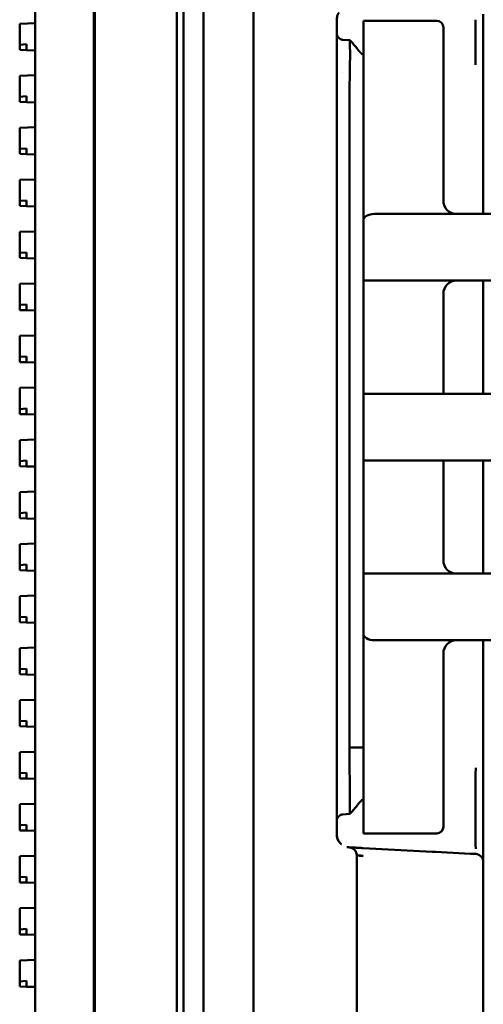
# Model space of a CAD drawing. Header units: millimetres. Extents: x 0 to 14369, y -869 to 2970.
# Tile 378 of 656: x 1703 to 1738, y 1843 to 1917. Entities that reach past the tile are written whole.
import ezdxf

# ---------------------------------------------------------------- set-up
doc = ezdxf.new("R2010")
doc.units = ezdxf.units.MM
doc.header["$LTSCALE"] = 10
doc.layers.add('Sichtbar (ISO)', color=7, linetype='Continuous', lineweight=50)

msp = doc.modelspace()

# ---------------------------------------------------------------- linework, layer by layer
at = {"layer": 'Sichtbar (ISO)'}
for p, q in [((1714.784, 1635.364), (1714.784, 2137.664)), ((1715.284, 1635.364), (1715.284, 2137.664)), ((1704.134, 1637.112), (1704.134, 2135.915)), ((1704.134, 2135.915), (1704.134, 1637.112)), ((1708.548, 1637.266), (1708.548, 2135.761)), ((1708.548, 2135.761), (1708.548, 1637.266)), ((1708.634, 1637.004), (1708.634, 2136.024)), ((1708.634, 2136.024), (1708.634, 1637.004)), ((1720.524, 2125.018), (1720.524, 1727.189)), ((1716.784, 1957.348), (1716.784, 1815.68)), ((1737.784, 1917.522), (1737.784, 1914.126)), ((1704.134, 1916.832), (1702.984, 1916.794)), ((1702.984, 1916.794), (1702.984, 1916.694)), ((1702.984, 1916.694), (1702.984, 1915.216)), ((1726.784, 1917.065), (1726.784, 1855.963)), ((1728.784, 1917.014), (1728.784, 1916.514)), ((1734.284, 1917.014), (1728.784, 1917.014)), ((1737.204, 1917.098), (1737.204, 1913.702)), ((1728.784, 1902.014), (1728.784, 1916.514)), ((1734.784, 1916.514), (1734.784, 1903.514)), ((1702.984, 1915.216), (1703.484, 1915.251)), ((1702.984, 1915.216), (1702.984, 1914.834)), ((1703.484, 1914.917), (1703.484, 1915.251)), ((1727.251, 1915.59), (1727.768, 1915.562)), ((1702.984, 1914.834), (1703.484, 1914.817)), ((1703.484, 1914.817), (1703.484, 1914.917)), ((1703.484, 1914.817), (1704.134, 1914.796)), ((1737.784, 1914.126), (1737.784, 1912.312)), ((1727.245, 1913.164), (1727.244, 1913.164)), ((1704.134, 1912.926), (1702.984, 1912.888)), ((1702.984, 1912.888), (1702.984, 1912.788)), ((1702.984, 1912.788), (1702.984, 1911.31)), ((1737.784, 1912.312), (1737.784, 1910.172)), ((1702.984, 1911.31), (1703.484, 1911.345)), ((1702.984, 1911.31), (1702.984, 1910.928)), ((1702.984, 1910.928), (1703.484, 1910.911)), ((1703.484, 1911.011), (1703.484, 1911.345)), ((1703.484, 1910.911), (1703.484, 1911.011)), ((1703.484, 1910.911), (1704.134, 1910.889)), ((1727.742, 1910.566), (1727.742, 1862.461)), ((1737.784, 1910.172), (1737.784, 1902.514)), ((1704.134, 1909.02), (1702.984, 1908.981)), ((1702.984, 1908.981), (1702.984, 1908.882)), ((1702.984, 1908.882), (1702.984, 1907.404)), ((1702.984, 1907.404), (1703.484, 1907.439)), ((1702.984, 1907.404), (1702.984, 1907.021)), ((1703.484, 1907.105), (1703.484, 1907.439)), ((1703.484, 1907.005), (1703.484, 1907.105)), ((1702.984, 1907.021), (1703.484, 1907.005)), ((1703.484, 1907.005), (1704.134, 1906.983)), ((1704.134, 1905.113), (1702.984, 1905.075)), ((1702.984, 1905.075), (1702.984, 1904.975)), ((1702.984, 1904.975), (1702.984, 1903.497)), ((1702.984, 1903.497), (1703.484, 1903.532)), ((1702.984, 1903.497), (1702.984, 1903.115)), ((1703.484, 1903.198), (1703.484, 1903.532)), ((1702.984, 1903.115), (1703.484, 1903.098)), ((1703.484, 1903.098), (1703.484, 1903.198)), ((1703.484, 1903.098), (1704.134, 1903.077)), ((1728.784, 1898.014), (1728.784, 1902.014)), ((1743.31, 1902.514), (1729.606, 1902.514)), ((1704.134, 1901.207), (1702.984, 1901.169)), ((1702.984, 1901.169), (1702.984, 1901.069)), ((1702.984, 1901.069), (1702.984, 1899.591)), ((1702.984, 1899.591), (1703.484, 1899.626)), ((1702.984, 1899.591), (1702.984, 1899.209)), ((1702.984, 1899.209), (1703.484, 1899.192)), ((1703.484, 1899.292), (1703.484, 1899.626)), ((1703.484, 1899.192), (1703.484, 1899.292)), ((1703.484, 1899.192), (1704.134, 1899.171)), ((1728.784, 1898.014), (1728.784, 1897.514)), ((1728.784, 1897.514), (1728.784, 1889.014)), ((1728.784, 1897.514), (1742.135, 1897.514)), ((1737.784, 1897.514), (1737.784, 1889.014)), ((1704.134, 1897.301), (1702.984, 1897.263)), ((1702.984, 1897.263), (1702.984, 1897.163)), ((1702.984, 1897.163), (1702.984, 1895.685)), ((1734.784, 1896.514), (1734.784, 1889.014)), ((1702.984, 1895.685), (1703.484, 1895.72)), ((1702.984, 1895.685), (1702.984, 1895.303)), ((1702.984, 1895.303), (1703.484, 1895.286)), ((1703.484, 1895.386), (1703.484, 1895.72)), ((1703.484, 1895.286), (1703.484, 1895.386)), ((1703.484, 1895.286), (1704.134, 1895.264)), ((1704.134, 1893.395), (1702.984, 1893.356)), ((1702.984, 1893.356), (1702.984, 1893.257)), ((1702.984, 1893.257), (1702.984, 1891.779)), ((1702.984, 1891.779), (1703.484, 1891.814)), ((1702.984, 1891.779), (1702.984, 1891.396)), ((1703.484, 1891.48), (1703.484, 1891.814)), ((1702.984, 1891.396), (1703.484, 1891.38)), ((1703.484, 1891.38), (1703.484, 1891.48)), ((1703.484, 1891.38), (1704.134, 1891.358)), ((1704.134, 1889.488), (1702.984, 1889.45)), ((1702.984, 1889.45), (1702.984, 1889.35)), ((1702.984, 1889.35), (1702.984, 1887.872)), ((1728.784, 1889.014), (1728.784, 1888.514)), ((1743.613, 1889.014), (1728.784, 1889.014)), ((1702.984, 1887.872), (1703.484, 1887.907)), ((1702.984, 1887.872), (1702.984, 1887.49)), ((1703.484, 1887.573), (1703.484, 1887.907)), ((1728.784, 1884.514), (1728.784, 1888.514)), ((1702.984, 1887.49), (1703.484, 1887.473)), ((1703.484, 1887.473), (1703.484, 1887.573)), ((1703.484, 1887.473), (1704.134, 1887.452)), ((1704.134, 1885.582), (1702.984, 1885.544)), ((1702.984, 1885.544), (1702.984, 1885.444)), ((1702.984, 1885.444), (1702.984, 1883.966)), ((1728.784, 1884.514), (1728.784, 1884.014)), ((1702.984, 1883.966), (1703.484, 1884.001)), ((1702.984, 1883.966), (1702.984, 1883.584)), ((1702.984, 1883.584), (1703.484, 1883.567)), ((1703.484, 1883.667), (1703.484, 1884.001)), ((1703.484, 1883.567), (1703.484, 1883.667)), ((1703.484, 1883.567), (1704.134, 1883.546)), ((1728.784, 1884.014), (1728.784, 1875.514)), ((1728.784, 1884.014), (1743.613, 1884.014)), ((1734.784, 1884.014), (1734.784, 1876.514)), ((1737.784, 1884.014), (1737.784, 1875.514)), ((1704.134, 1881.676), (1702.984, 1881.638)), ((1702.984, 1881.638), (1702.984, 1881.538)), ((1702.984, 1881.538), (1702.984, 1880.06)), ((1702.984, 1880.06), (1703.484, 1880.095)), ((1702.984, 1880.06), (1702.984, 1879.678)), ((1702.984, 1879.678), (1703.484, 1879.661)), ((1703.484, 1879.761), (1703.484, 1880.095)), ((1703.484, 1879.661), (1703.484, 1879.761)), ((1703.484, 1879.661), (1704.134, 1879.639)), ((1704.134, 1877.77), (1702.984, 1877.731)), ((1702.984, 1877.731), (1702.984, 1877.632)), ((1702.984, 1877.632), (1702.984, 1876.154)), ((1702.984, 1876.154), (1703.484, 1876.189)), ((1702.984, 1876.154), (1702.984, 1875.771)), ((1703.484, 1875.855), (1703.484, 1876.189)), ((1702.984, 1875.771), (1703.484, 1875.755)), ((1703.484, 1875.755), (1703.484, 1875.855)), ((1703.484, 1875.755), (1704.134, 1875.733)), ((1728.784, 1875.514), (1728.784, 1875.014)), ((1742.135, 1875.514), (1728.784, 1875.514)), ((1728.784, 1871.014), (1728.784, 1875.014)), ((1704.134, 1873.863), (1702.984, 1873.825)), ((1702.984, 1873.825), (1702.984, 1873.725)), ((1702.984, 1873.725), (1702.984, 1872.247)), ((1702.984, 1872.247), (1703.484, 1872.282)), ((1702.984, 1872.247), (1702.984, 1871.865)), ((1702.984, 1871.865), (1703.484, 1871.848)), ((1703.484, 1871.948), (1703.484, 1872.282)), ((1703.484, 1871.848), (1703.484, 1871.948)), ((1703.484, 1871.848), (1704.134, 1871.827)), ((1728.784, 1856.514), (1728.784, 1871.014)), ((1729.606, 1870.514), (1743.31, 1870.514)), ((1737.784, 1870.514), (1737.784, 1862.856)), ((1704.134, 1869.957), (1702.984, 1869.919)), ((1702.984, 1869.919), (1702.984, 1869.819)), ((1702.984, 1869.819), (1702.984, 1868.341)), ((1734.784, 1869.514), (1734.784, 1856.514)), ((1702.984, 1868.341), (1703.484, 1868.376)), ((1702.984, 1868.341), (1702.984, 1867.959)), ((1702.984, 1867.959), (1703.484, 1867.942)), ((1703.484, 1868.042), (1703.484, 1868.376)), ((1703.484, 1867.942), (1703.484, 1868.042)), ((1703.484, 1867.942), (1704.134, 1867.921)), ((1704.134, 1866.051), (1702.984, 1866.013)), ((1702.984, 1866.013), (1702.984, 1865.913)), ((1702.984, 1865.913), (1702.984, 1864.435)), ((1702.984, 1864.435), (1703.484, 1864.47)), ((1702.984, 1864.435), (1702.984, 1864.053)), ((1703.484, 1864.136), (1703.484, 1864.47)), ((1702.984, 1864.053), (1703.484, 1864.036)), ((1703.484, 1864.036), (1703.484, 1864.136)), ((1703.484, 1864.036), (1704.134, 1864.014)), ((1737.784, 1862.856), (1737.784, 1860.716)), ((1704.134, 1862.145), (1702.984, 1862.106)), ((1702.984, 1862.106), (1702.984, 1862.007)), ((1702.984, 1862.007), (1702.984, 1860.529)), ((1727.742, 1862.461), (1727.742, 1862.461)), ((1727.742, 1862.461), (1728.784, 1862.461)), ((1702.984, 1860.529), (1703.484, 1860.564)), ((1702.984, 1860.529), (1702.984, 1860.146)), ((1703.484, 1860.23), (1703.484, 1860.564)), ((1737.784, 1860.716), (1737.784, 1858.901)), ((1702.984, 1860.146), (1703.484, 1860.13)), ((1703.484, 1860.13), (1703.484, 1860.23)), ((1703.484, 1860.13), (1704.134, 1860.108)), ((1727.245, 1859.864), (1727.244, 1859.864)), ((1737.204, 1859.325), (1737.204, 1855.93)), ((1737.784, 1858.901), (1737.784, 1855.506)), ((1704.134, 1858.238), (1702.984, 1858.2)), ((1702.984, 1858.2), (1702.984, 1858.1)), ((1702.984, 1858.1), (1702.984, 1856.622)), ((1727.762, 1857.469), (1727.252, 1857.436)), ((1702.984, 1856.622), (1703.484, 1856.657)), ((1702.984, 1856.622), (1702.984, 1856.24)), ((1702.984, 1856.24), (1703.484, 1856.223)), ((1703.484, 1856.323), (1703.484, 1856.657)), ((1703.484, 1856.223), (1703.484, 1856.323)), ((1703.484, 1856.223), (1704.134, 1856.202)), ((1728.784, 1856.514), (1728.784, 1856.014)), ((1726.784, 1855.963), (1726.784, 1855.963)), ((1728.784, 1856.014), (1734.284, 1856.014)), ((1737.784, 1855.506), (1737.784, 1854.294)), ((1733.958, 1854.638), (1728.758, 1854.91)), ((1736.806, 1854.489), (1734.22, 1854.624)), ((1704.134, 1854.332), (1702.984, 1854.294)), ((1702.984, 1854.294), (1702.984, 1854.194)), ((1702.984, 1854.194), (1702.984, 1852.716)), ((1728.284, 1814.87), (1728.284, 1854.366)), ((1737.216, 1854.467), (1736.806, 1854.489)), ((1737.784, 1854.294), (1737.784, 1853.868)), ((1737.784, 1853.868), (1737.784, 1726.273)), ((1728.284, 1853.418), (1728.287, 1853.418)), ((1728.287, 1853.133), (1728.284, 1853.133)), ((1702.984, 1852.716), (1703.484, 1852.751)), ((1702.984, 1852.716), (1702.984, 1852.334)), ((1702.984, 1852.334), (1703.484, 1852.317)), ((1703.484, 1852.417), (1703.484, 1852.751)), ((1703.484, 1852.317), (1703.484, 1852.417)), ((1703.484, 1852.317), (1704.134, 1852.296)), ((1704.134, 1850.426), (1702.984, 1850.388)), ((1702.984, 1850.388), (1702.984, 1850.288)), ((1702.984, 1850.288), (1702.984, 1848.81)), ((1702.984, 1848.81), (1703.484, 1848.845)), ((1702.984, 1848.81), (1702.984, 1848.428)), ((1703.484, 1848.511), (1703.484, 1848.845)), ((1702.984, 1848.428), (1703.484, 1848.411)), ((1703.484, 1848.411), (1703.484, 1848.511)), ((1703.484, 1848.411), (1704.134, 1848.389)), ((1704.134, 1846.52), (1702.984, 1846.481)), ((1702.984, 1846.481), (1702.984, 1846.382)), ((1702.984, 1846.382), (1702.984, 1844.904)), ((1702.984, 1844.904), (1703.484, 1844.939)), ((1703.484, 1844.605), (1703.484, 1844.939)), ((1702.984, 1844.904), (1702.984, 1844.521)), ((1702.984, 1844.521), (1703.484, 1844.505)), ((1703.484, 1844.505), (1703.484, 1844.605)), ((1703.484, 1844.505), (1704.134, 1844.483))]:
    msp.add_line(p, q, dxfattribs=at)
for centre, radius, start, end in [((1734.284, 1916.514), 0.5, 0, 90), ((1735.784, 1903.514), 1, 180, 270), ((1735.784, 1896.514), 1, 90, 180), ((1735.784, 1876.514), 1, 180, 270), ((1735.784, 1869.514), 1, 90, 180), ((1734.284, 1856.514), 0.5, 270, 0), ((1727.784, 1855.963), 1, 180, 180.00865), ((1727.784, 1855.963), 1, 222.24651, 222.24892), ((1727.675, 1854.357), 0.61, 0.83837, 85.57832), ((1737.174, 1853.858), 0.61, 0.91728, 86.08275)]:
    msp.add_arc(centre, radius, start, end, dxfattribs=at)
for centre, major_axis, ratio, start_param, end_param in [((1729.606, 1902.014), (-0.822, 0), 0.608484, 4.712389, 6.283185), ((1729.606, 1871.014), (-0.822, 0), 0.608477, 0.000005, 1.570838), ((1729.378, 1854.876), (-1.656, 0.089), 0.000275, 6.282912, 6.321704), ((1729.378, 1854.876), (-1.656, 0.089), 0.000275, 0.103179, 0.118504), ((1736.584, 1855.358), (1.2, 0), 0.706838, 5.268564, 5.268578), ((1728.785, 1854.323), (-0.502, 0.056), 0.000615, 4.760493, 6.153982)]:
    msp.add_ellipse(centre, major_axis=major_axis, ratio=ratio, start_param=start_param, end_param=end_param, dxfattribs=at)
for points, knots in [([(1726.845, 1917.451), (1726.858, 1917.484), (1726.873, 1917.514), (1726.894, 1917.552), (1726.898, 1917.56), (1726.907, 1917.574), (1726.91, 1917.579), (1726.915, 1917.587), (1726.916, 1917.588), (1726.917, 1917.59), (1726.918, 1917.591), (1726.919, 1917.592), (1726.919, 1917.592), (1726.919, 1917.593), (1726.919, 1917.593), (1726.919, 1917.593), (1726.919, 1917.593), (1726.919, 1917.593), (1726.919, 1917.593), (1726.92, 1917.594), (1726.92, 1917.594), (1726.92, 1917.594), (1726.919, 1917.593), (1726.919, 1917.593), (1726.918, 1917.591), (1726.916, 1917.588), (1726.914, 1917.586), (1726.908, 1917.576), (1726.904, 1917.568), (1726.885, 1917.537), (1726.872, 1917.512), (1726.845, 1917.452), (1726.832, 1917.415), (1726.807, 1917.322), (1726.796, 1917.263), (1726.787, 1917.168), (1726.785, 1917.13), (1726.784, 1917.084), (1726.784, 1917.074), (1726.784, 1917.065)], [0, 0, 0, 0, 0.01184696, 0.01184696, 0.01516286, 0.01516286, 0.01764994, 0.01764994, 0.01811628, 0.01811628, 0.01846633, 0.01846633, 0.01861457, 0.01861457, 0.01865162, 0.01865162, 0.01867015, 0.01867015, 0.01868879, 0.01868879, 0.01874303, 0.01874303, 0.01881868, 0.01881868, 0.01942337, 0.01942337, 0.02060604, 0.02060604, 0.02415327, 0.02415327, 0.03480572, 0.03480572, 0.04810518, 0.04810518, 0.06620105, 0.06620105, 0.0772687, 0.0772687, 0.08013142, 0.08013142, 0.08013142, 0.08013142]), ([(1726.784, 1915.97), (1726.784, 1916.03), (1726.784, 1916.067), (1726.784, 1916.08), (1726.784, 1916.081), (1726.784, 1916.082), (1726.784, 1916.082), (1726.784, 1916.082), (1726.784, 1916.082), (1726.784, 1916.081), (1726.784, 1916.081), (1726.784, 1916.08), (1726.784, 1916.08), (1726.784, 1916.08), (1726.784, 1916.08), (1726.784, 1916.08), (1726.784, 1916.08), (1726.784, 1916.079), (1726.784, 1916.079), (1726.784, 1916.079), (1726.784, 1916.078), (1726.784, 1916.078), (1726.784, 1916.077), (1726.784, 1916.075), (1726.784, 1916.073), (1726.785, 1916.057), (1726.786, 1916.043), (1726.79, 1916.014), (1726.793, 1915.999), (1726.803, 1915.954), (1726.813, 1915.925), (1726.837, 1915.869), (1726.853, 1915.843), (1726.9, 1915.774), (1726.936, 1915.734), (1727.025, 1915.659), (1727.082, 1915.626), (1727.178, 1915.596), (1727.214, 1915.59), (1727.25, 1915.587)], [0, 0, 0, 0, 0.0910842, 0.0910842, 0.1022346, 0.1022346, 0.1078955, 0.1078955, 0.110598, 0.110598, 0.111068, 0.111068, 0.1112102, 0.1112102, 0.1112814, 0.1112814, 0.1113527, 0.1113527, 0.1114244, 0.1114244, 0.1114961, 0.1114961, 0.1116401, 0.1116401, 0.1122157, 0.1122157, 0.1167613, 0.1167613, 0.1213315, 0.1213315, 0.130496, 0.130496, 0.1396151, 0.1396151, 0.1555374, 0.1555374, 0.1746817, 0.1746817, 0.1855231, 0.1855231, 0.1855231, 0.1855231]), ([(1727.742, 1910.566), (1727.746, 1910.985), (1727.747, 1911.402), (1727.751, 1912.217), (1727.754, 1912.611), (1727.767, 1913.545), (1727.78, 1914.044), (1727.782, 1914.856), (1727.771, 1915.159), (1727.765, 1915.469), (1727.765, 1915.54), (1727.767, 1915.561), (1727.768, 1915.562), (1727.768, 1915.562)], [-0.8923217, -0.8923217, -0.8923217, -0.8923217, -0.7667152, -0.7667152, -0.640111, -0.640111, -0.4466347, -0.4466347, -0.2529779, -0.2529779, -0.1260726, -0.1260726, -0.1015684, -0.1015684, -0.1015684, -0.1015684]), ([(1727.768, 1915.562), (1727.865, 1915.459), (1727.96, 1915.35), (1728.159, 1915.115), (1728.266, 1914.983), (1728.389, 1914.831), (1728.415, 1914.8), (1728.455, 1914.75), (1728.47, 1914.732), (1728.498, 1914.698), (1728.511, 1914.683), (1728.531, 1914.66), (1728.538, 1914.652), (1728.552, 1914.636), (1728.56, 1914.628), (1728.572, 1914.615), (1728.577, 1914.61), (1728.59, 1914.597), (1728.598, 1914.589), (1728.612, 1914.576), (1728.618, 1914.57), (1728.633, 1914.557), (1728.64, 1914.55), (1728.666, 1914.529), (1728.682, 1914.517), (1728.712, 1914.495), (1728.727, 1914.486), (1728.749, 1914.472), (1728.756, 1914.468), (1728.767, 1914.462), (1728.771, 1914.46), (1728.776, 1914.457), (1728.777, 1914.456), (1728.78, 1914.455), (1728.782, 1914.454), (1728.784, 1914.453)], [0, 0, 0, 0, 0.0425443, 0.0425443, 0.0939732, 0.0939732, 0.10792, 0.10792, 0.1168001, 0.1168001, 0.1234751, 0.1234751, 0.1267964, 0.1267964, 0.1300967, 0.1300967, 0.1322218, 0.1322218, 0.1356253, 0.1356253, 0.1389869, 0.1389869, 0.1436859, 0.1436859, 0.1546577, 0.1546577, 0.1651463, 0.1651463, 0.1704049, 0.1704049, 0.1730363, 0.1730363, 0.1743537, 0.1743537, 0.1756719, 0.1756719, 0.1756719, 0.1756719]), ([(1727.763, 1857.469), (1727.762, 1857.468), (1727.761, 1857.469), (1727.756, 1857.488), (1727.755, 1857.557), (1727.762, 1857.865), (1727.777, 1858.172), (1727.777, 1858.988), (1727.763, 1859.49), (1727.752, 1860.428), (1727.75, 1860.821), (1727.747, 1861.632), (1727.747, 1862.046), (1727.742, 1862.461)], [-0.791798, -0.791798, -0.791798, -0.791798, -0.7670454, -0.7670454, -0.6403901, -0.6403901, -0.445548, -0.445548, -0.2508069, -0.2508069, -0.1246325, -0.1246325, -0.0000025, -0.0000025, -0.0000025, -0.0000025]), ([(1737.204, 1859.325), (1737.205, 1859.509), (1737.202, 1859.758), (1737.205, 1860.454), (1737.213, 1860.77), (1737.218, 1860.935), (1737.218, 1860.942), (1737.218, 1860.945)], [-0.0986191, -0.0986191, -0.0986191, -0.0986191, -0.05270839, -0.05270839, 0, 0, 0.00089353, 0.00089353, 0.00089353, 0.00089353]), ([(1728.784, 1858.576), (1728.782, 1858.575), (1728.781, 1858.574), (1728.778, 1858.573), (1728.777, 1858.572), (1728.771, 1858.57), (1728.766, 1858.567), (1728.748, 1858.557), (1728.735, 1858.55), (1728.7, 1858.528), (1728.68, 1858.514), (1728.643, 1858.483), (1728.635, 1858.476), (1728.62, 1858.462), (1728.613, 1858.455), (1728.596, 1858.439), (1728.586, 1858.429), (1728.567, 1858.41), (1728.559, 1858.401), (1728.543, 1858.383), (1728.535, 1858.374), (1728.514, 1858.35), (1728.502, 1858.336), (1728.465, 1858.291), (1728.441, 1858.262), (1728.352, 1858.152), (1728.282, 1858.064), (1728.128, 1857.881), (1728.047, 1857.786), (1727.899, 1857.617), (1727.831, 1857.541), (1727.763, 1857.469)], [0, 0, 0, 0, 0.0013995, 0.0013995, 0.0026935, 0.0026935, 0.0065778, 0.0065778, 0.0182243, 0.0182243, 0.0357664, 0.0357664, 0.0403784, 0.0403784, 0.0435532, 0.0435532, 0.047909, 0.047909, 0.0515007, 0.0515007, 0.0554602, 0.0554602, 0.0621048, 0.0621048, 0.0765584, 0.0765584, 0.1134137, 0.1134137, 0.1513114, 0.1513114, 0.1813696, 0.1813696, 0.1813696, 0.1813696]), ([(1727.25, 1857.44), (1727.2, 1857.437), (1727.149, 1857.425), (1727.058, 1857.387), (1727.017, 1857.361), (1726.94, 1857.297), (1726.904, 1857.259), (1726.856, 1857.191), (1726.84, 1857.163), (1726.817, 1857.113), (1726.808, 1857.09), (1726.796, 1857.047), (1726.792, 1857.026), (1726.787, 1856.996), (1726.786, 1856.986), (1726.785, 1856.97), (1726.785, 1856.964), (1726.784, 1856.956), (1726.784, 1856.954), (1726.784, 1856.951), (1726.784, 1856.951), (1726.784, 1856.95), (1726.784, 1856.95), (1726.784, 1856.95), (1726.784, 1856.949), (1726.784, 1856.949), (1726.784, 1856.949), (1726.784, 1856.948), (1726.784, 1856.948), (1726.784, 1856.947), (1726.784, 1856.947), (1726.784, 1856.946), (1726.784, 1856.946), (1726.784, 1856.946), (1726.784, 1856.946), (1726.784, 1856.946), (1726.784, 1856.946), (1726.784, 1856.946), (1726.784, 1856.947), (1726.784, 1856.95), (1726.784, 1856.954), (1726.784, 1856.967), (1726.784, 1856.976), (1726.784, 1856.988)], [0.0000095, 0.0000095, 0.0000095, 0.0000095, 0.0152448, 0.0152448, 0.0296336, 0.0296336, 0.0452445, 0.0452445, 0.0546924, 0.0546924, 0.0619521, 0.0619521, 0.0681732, 0.0681732, 0.0713434, 0.0713434, 0.0732055, 0.0732055, 0.0739056, 0.0739056, 0.0739998, 0.0739998, 0.0740944, 0.0740944, 0.0741898, 0.0741898, 0.0742849, 0.0742849, 0.0744757, 0.0744757, 0.0752366, 0.0752366, 0.0761873, 0.0761873, 0.0779906, 0.0779906, 0.0790389, 0.0790389, 0.0875933, 0.0875933, 0.1132622, 0.1132622, 0.1422961, 0.1422961, 0.1422961, 0.1422961]), ([(1726.784, 1855.963), (1726.784, 1855.957), (1726.784, 1855.952), (1726.784, 1855.939), (1726.785, 1855.933), (1726.785, 1855.906), (1726.786, 1855.886), (1726.791, 1855.807), (1726.799, 1855.746), (1726.825, 1855.63), (1726.845, 1855.573), (1726.88, 1855.499), (1726.895, 1855.473), (1726.91, 1855.448)], [0, 0, 0, 0, 0.00168999, 0.00168999, 0.00368357, 0.00368357, 0.00967057, 0.00967057, 0.02771375, 0.02771375, 0.04748693, 0.04748693, 0.05933804, 0.05933804, 0.05933804, 0.05933804]), ([(1726.785, 1855.93), (1726.785, 1855.929), (1726.785, 1855.927), (1726.785, 1855.926), (1726.785, 1855.914), (1726.786, 1855.902), (1726.786, 1855.89), (1726.788, 1855.868), (1726.79, 1855.845), (1726.793, 1855.823), (1726.798, 1855.782), (1726.806, 1855.741), (1726.817, 1855.703), (1726.821, 1855.687), (1726.827, 1855.671), (1726.832, 1855.655), (1726.835, 1855.648), (1726.838, 1855.64), (1726.841, 1855.632), (1726.857, 1855.591), (1726.873, 1855.551), (1726.891, 1855.515), (1726.897, 1855.501), (1726.904, 1855.488), (1726.911, 1855.475), (1726.917, 1855.462), (1726.924, 1855.449), (1726.931, 1855.437), (1726.937, 1855.426), (1726.944, 1855.416), (1726.951, 1855.406), (1726.959, 1855.394), (1726.968, 1855.383), (1726.977, 1855.372), (1726.982, 1855.365), (1726.988, 1855.358), (1726.993, 1855.351), (1727.003, 1855.337), (1727.014, 1855.324), (1727.024, 1855.311), (1727.03, 1855.304), (1727.037, 1855.297), (1727.043, 1855.29)], [0.0375653, 0.0375653, 0.0375653, 0.0375653, 0.042223, 0.042223, 0.042223, 0.0833191, 0.0833191, 0.0833191, 0.1621482, 0.1621482, 0.1621482, 0.3081581, 0.3081581, 0.3081581, 0.3707557, 0.3707557, 0.3707557, 0.4023553, 0.4023553, 0.4023553, 0.5706112, 0.5706112, 0.5706112, 0.6349907, 0.6349907, 0.6349907, 0.6995629, 0.6995629, 0.6995629, 0.7599203, 0.7599203, 0.7599203, 0.8304178, 0.8304178, 0.8304178, 0.8728134, 0.8728134, 0.8728134, 0.9528056, 0.9528056, 0.9528056, 1, 1, 1, 1]), ([(1727.043, 1855.29), (1727.03, 1855.301), (1727.018, 1855.313), (1726.996, 1855.336), (1726.988, 1855.346), (1726.98, 1855.354), (1726.978, 1855.356), (1726.977, 1855.358), (1726.977, 1855.358), (1726.976, 1855.358), (1726.976, 1855.358), (1726.977, 1855.358), (1726.977, 1855.358), (1726.977, 1855.358), (1726.977, 1855.358), (1726.977, 1855.357), (1726.977, 1855.357), (1726.977, 1855.357), (1726.977, 1855.358), (1726.976, 1855.359), (1726.975, 1855.36), (1726.971, 1855.364), (1726.966, 1855.37), (1726.95, 1855.39), (1726.931, 1855.416), (1726.91, 1855.448)], [-0.06094191, -0.06094191, -0.06094191, -0.06094191, -0.05947936, -0.05947936, -0.05814481, -0.05814481, -0.05753904, -0.05753904, -0.05725824, -0.05725824, -0.05703794, -0.05703794, -0.05673678, -0.05673678, -0.05643192, -0.05643192, -0.05607943, -0.05607943, -0.0554953, -0.0554953, -0.05460745, -0.05460745, -0.05187902, -0.05187902, -0.0423571, -0.0423571, -0.0423571, -0.0423571]), ([(1737.218, 1854.847), (1737.218, 1854.849), (1737.218, 1854.851), (1737.208, 1854.977), (1737.204, 1855.13), (1737.2, 1855.54), (1737.205, 1855.77), (1737.204, 1855.93)], [-0.1215648, -0.1215648, -0.1215648, -0.1215648, -0.1208176, -0.1208176, -0.0679908, -0.0679908, -0.0000087, -0.0000087, -0.0000087, -0.0000087]), ([(1727.144, 1855.197), (1727.127, 1855.209), (1727.112, 1855.222), (1727.097, 1855.236), (1727.089, 1855.244), (1727.081, 1855.251), (1727.074, 1855.259)], [0.0000928, 0.0000928, 0.0000928, 0.0000928, 0.6551353, 0.6551353, 0.6551353, 1, 1, 1, 1]), ([(1727.55, 1854.991), (1727.557, 1854.989), (1727.577, 1854.984), (1727.603, 1854.979), (1727.629, 1854.975), (1727.642, 1854.973), (1727.649, 1854.972)], [0.8108155, 0.8108155, 0.8108155, 0.8108155, 0.8512456, 0.9250687, 0.9623914, 1, 1, 1, 1]), ([(1727.653, 1854.971), (1727.655, 1854.971), (1727.66, 1854.971), (1727.67, 1854.969), (1727.688, 1854.967), (1727.706, 1854.966), (1727.719, 1854.965), (1727.722, 1854.965), (1727.722, 1854.965)], [0.0287995, 0.0287995, 0.0287995, 0.0287995, 0.0625, 0.125, 0.25, 0.5, 0.75, 1, 1, 1, 1]), ([(1727.722, 1854.965), (1727.723, 1854.965), (1727.723, 1854.965), (1727.723, 1854.965), (1727.723, 1854.965), (1727.723, 1854.965), (1727.723, 1854.965), (1727.727, 1854.964), (1727.73, 1854.964), (1727.731, 1854.964)], [0, 0, 0, 0, 0.00286702, 0.00286702, 0.0036716, 0.0036716, 0.01139281, 0.01139281, 0.01715532, 0.01715532, 0.01715532, 0.01715532]), ([(1727.733, 1854.964), (1727.751, 1854.963), (1727.769, 1854.961), (1727.787, 1854.958), (1727.805, 1854.955), (1727.823, 1854.951), (1727.84, 1854.946), (1727.876, 1854.936), (1727.911, 1854.922), (1727.943, 1854.905), (1727.948, 1854.902), (1727.953, 1854.899), (1727.958, 1854.897), (1727.977, 1854.886), (1727.996, 1854.875), (1728.013, 1854.862)], [0, 0, 0, 0, 0.0618679, 0.0618679, 0.0618679, 0.1238188, 0.1238188, 0.1238188, 0.2491832, 0.2491832, 0.2491832, 0.2686389, 0.2686389, 0.2686389, 0.3419971, 0.3419971, 0.3419971, 0.3419971]), ([(1727.733, 1854.964), (1727.736, 1854.964), (1727.739, 1854.964), (1727.742, 1854.964), (1727.746, 1854.963), (1727.749, 1854.963), (1727.754, 1854.963), (1727.762, 1854.963), (1727.772, 1854.962), (1727.782, 1854.962), (1727.804, 1854.96), (1727.83, 1854.959), (1727.86, 1854.957), (1727.89, 1854.956), (1727.925, 1854.954), (1727.963, 1854.952), (1728.001, 1854.95), (1728.042, 1854.948), (1728.087, 1854.946), (1728.132, 1854.943), (1728.18, 1854.941), (1728.231, 1854.938), (1728.282, 1854.935), (1728.336, 1854.933), (1728.392, 1854.93), (1728.449, 1854.927), (1728.508, 1854.924), (1728.569, 1854.92), (1728.6, 1854.919), (1728.631, 1854.917), (1728.662, 1854.915), (1728.694, 1854.914), (1728.726, 1854.912), (1728.758, 1854.91)], [0, 0, 0, 0, 0.026137, 0.026137, 0.026137, 0.057552, 0.057552, 0.057552, 0.120382, 0.120382, 0.120382, 0.246042, 0.246042, 0.246042, 0.371702, 0.371702, 0.371702, 0.497361, 0.497361, 0.497361, 0.623021, 0.623021, 0.623021, 0.748681, 0.748681, 0.748681, 0.87434, 0.87434, 0.87434, 0.93717, 0.93717, 0.93717, 1, 1, 1, 1]), ([(1728.285, 1854.412), (1728.285, 1854.412), (1728.285, 1854.412), (1728.285, 1854.412), (1728.285, 1854.412), (1728.285, 1854.413), (1728.285, 1854.413), (1728.285, 1854.415), (1728.285, 1854.416), (1728.284, 1854.421), (1728.284, 1854.424), (1728.282, 1854.438), (1728.28, 1854.449), (1728.273, 1854.49), (1728.264, 1854.521), (1728.231, 1854.614), (1728.198, 1854.675), (1728.125, 1854.768), (1728.089, 1854.804), (1728.049, 1854.835)], [0.00042963, 0.00042963, 0.00042963, 0.00042963, 0.00043188, 0.00043188, 0.00048658, 0.00048658, 0.00062472, 0.00062472, 0.0009828, 0.0009828, 0.00205663, 0.00205663, 0.005275, 0.005275, 0.01495282, 0.01495282, 0.03527343, 0.03527343, 0.05038259, 0.05038259, 0.05038259, 0.05038259]), ([(1728.241, 1854.593), (1728.243, 1854.588), (1728.246, 1854.583), (1728.248, 1854.578), (1728.251, 1854.57), (1728.254, 1854.562), (1728.257, 1854.554), (1728.261, 1854.545), (1728.264, 1854.535), (1728.267, 1854.526), (1728.272, 1854.508), (1728.276, 1854.49), (1728.28, 1854.473), (1728.281, 1854.467), (1728.282, 1854.462), (1728.282, 1854.456), (1728.284, 1854.444), (1728.286, 1854.431), (1728.286, 1854.419), (1728.287, 1854.416), (1728.287, 1854.412), (1728.287, 1854.409), (1728.287, 1854.403), (1728.287, 1854.398), (1728.288, 1854.392), (1728.288, 1854.388), (1728.288, 1854.383), (1728.284, 1854.379)], [0.746318, 0.746318, 0.746318, 0.746318, 0.7657213, 0.7657213, 0.7657213, 0.7948206, 0.7948206, 0.7948206, 0.8289327, 0.8289327, 0.8289327, 0.8915266, 0.8915266, 0.8915266, 0.9107737, 0.9107737, 0.9107737, 0.9536269, 0.9536269, 0.9536269, 0.9653887, 0.9653887, 0.9653887, 0.9845342, 0.9845342, 0.9845342, 1, 1, 1, 1]), ([(1734.22, 1854.624), (1734.202, 1854.625), (1734.164, 1854.627), (1734.101, 1854.63), (1734.032, 1854.634), (1733.983, 1854.637), (1733.958, 1854.638)], [0.0000079, 0.0000079, 0.0000079, 0.0000079, 0.25, 0.5, 0.75, 0.9999999, 0.9999999, 0.9999999, 0.9999999]), ([(1728.285, 1854.414), (1728.285, 1854.413), (1728.285, 1854.413), (1728.285, 1854.412), (1728.285, 1854.412), (1728.285, 1854.411), (1728.285, 1854.411), (1728.285, 1854.411), (1728.285, 1854.411), (1728.285, 1854.411), (1728.285, 1854.411), (1728.285, 1854.411), (1728.285, 1854.411), (1728.285, 1854.411), (1728.285, 1854.411), (1728.285, 1854.411)], [0, 0, 0, 0, 0.0002002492, 0.0002002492, 0.0002628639, 0.0002628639, 0.0003041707, 0.0003041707, 0.0003207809, 0.0003207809, 0.0003308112, 0.0003308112, 0.0003408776, 0.0003408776, 0.0003460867, 0.0003460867, 0.0003460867, 0.0003460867]), ([(1728.524, 1854.338), (1728.52, 1854.339), (1728.515, 1854.339), (1728.51, 1854.34), (1728.486, 1854.343), (1728.462, 1854.345), (1728.441, 1854.348), (1728.419, 1854.35), (1728.4, 1854.352), (1728.382, 1854.354), (1728.365, 1854.356), (1728.349, 1854.358), (1728.336, 1854.359), (1728.323, 1854.361), (1728.312, 1854.362), (1728.304, 1854.363), (1728.3, 1854.364), (1728.296, 1854.364), (1728.293, 1854.364), (1728.292, 1854.365), (1728.291, 1854.365), (1728.29, 1854.365), (1728.289, 1854.365), (1728.288, 1854.365), (1728.286, 1854.365)], [0.3520074, 0.3520074, 0.3520074, 0.3520074, 0.375, 0.375, 0.375, 0.5, 0.5, 0.5, 0.625, 0.625, 0.625, 0.75, 0.75, 0.75, 0.875, 0.875, 0.875, 0.9375, 0.9375, 0.9375, 0.96875, 0.96875, 0.96875, 1, 1, 1, 1]), ([(1728.76, 1854.311), (1728.745, 1854.313), (1728.731, 1854.315), (1728.716, 1854.316), (1728.702, 1854.318), (1728.687, 1854.32), (1728.673, 1854.322), (1728.644, 1854.325), (1728.616, 1854.328), (1728.589, 1854.331), (1728.566, 1854.334), (1728.545, 1854.336), (1728.524, 1854.338)], [0, 0, 0, 0, 0.0625, 0.0625, 0.0625, 0.125, 0.125, 0.125, 0.25, 0.25, 0.25, 0.3520074, 0.3520074, 0.3520074, 0.3520074])]:
    msp.add_open_spline(points, degree=3, knots=knots, dxfattribs=at)
for points in [[(1727.043, 1855.29), (1727.05, 1855.281), (1727.067, 1855.265), (1727.074, 1855.259)], [(1727.144, 1855.197), (1727.144, 1855.197), (1727.144, 1855.197), (1727.145, 1855.196)], [(1727.877, 1854.934), (1727.84, 1854.947), (1727.802, 1854.956), (1727.763, 1854.961)], [(1728.041, 1854.843), (1728.103, 1854.797), (1728.159, 1854.739), (1728.2, 1854.673)], [(1728.255, 1854.547), (1728.249, 1854.562), (1728.243, 1854.576), (1728.237, 1854.59)]]:
    msp.add_open_spline(points, degree=3, dxfattribs=at)

doc.saveas('drawing.dxf')
